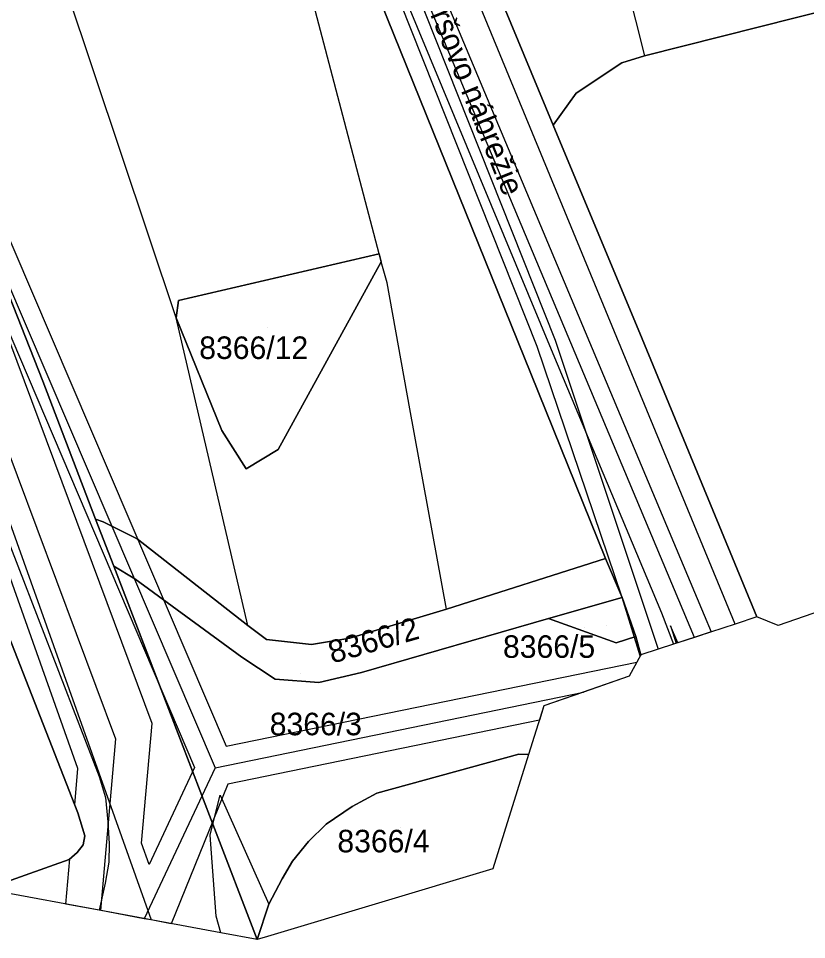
# Model space of a CAD drawing. Extents: x -264070 to -262271, y -1238894 to -1238141.
# Drawn here: x -262842.8 to -262772.8, y -1238764.3 to -1238682.6 of the extents above; entities that cross this region are included whole.
import ezdxf

# ---------------------------------------------------------------- set-up
doc = ezdxf.new("R2010")
doc.units = 0
for name, color, linetype in [('body_kn', 7, 'Continuous'), ('katuz_linie', 7, 'Continuous'), ('kladpar_druhypozemkov', 7, 'Continuous'), ('kladpar_hranice', 7, 'Continuous'), ('kladpar_parcelnecisla', 7, 'Continuous'), ('kladpar_plochy', 7, 'Continuous'), ('kladpar_sipky', 7, 'Continuous'), ('popisy', 7, 'Continuous'), ('tarchy_linie', 7, 'Continuous'), ('zappar_hrandruhpozemk', 7, 'Continuous'), ('zuob_linie', 7, 'Continuous'), ('zuob_plochy', 7, 'Continuous')]:
    doc.layers.add(name, color=color, linetype=linetype)

msp = doc.modelspace()

# ---------------------------------------------------------------- linework, layer by layer
at = {"layer": 'body_kn'}
for p, q in [((-262787.22, -1238685.88), (-262787.22, -1238685.88)), ((-262789.22, -1238686.51), (-262789.22, -1238686.51)), ((-262793.29, -1238689.21), (-262793.29, -1238689.21)), ((-262795.31, -1238692.04), (-262795.31, -1238692.04)), ((-262810.76, -1238703.46), (-262810.76, -1238703.46)), ((-262810.76, -1238703.46), (-262810.76, -1238703.46)), ((-262810.57, -1238704.16), (-262810.57, -1238704.16)), ((-262810.05, -1238706.04), (-262810.05, -1238706.04)), ((-262828.56, -1238707.59), (-262828.56, -1238707.59)), ((-262828.77, -1238709.14), (-262828.77, -1238709.14)), ((-262795.14, -1238711.11), (-262795.14, -1238711.11)), ((-262787.43, -1238711.01), (-262787.43, -1238711.01)), ((-262796.74, -1238711.69), (-262796.74, -1238711.69)), ((-262795.34, -1238712.3), (-262795.34, -1238712.3)), ((-262797.31, -1238714.08), (-262797.31, -1238714.08)), ((-262840.6, -1238714.77), (-262840.6, -1238714.77)), ((-262808.03, -1238717.21), (-262808.03, -1238717.21)), ((-262824.73, -1238719.13), (-262824.73, -1238719.13)), ((-262819.71, -1238720.81), (-262819.71, -1238720.81)), ((-262822.57, -1238722.55), (-262822.57, -1238722.55)), ((-262835.92, -1238727.01), (-262835.92, -1238727.01)), ((-262835.24, -1238727.25), (-262835.24, -1238727.25)), ((-262832.23, -1238728.76), (-262832.23, -1238728.76)), ((-262834.31, -1238731.17), (-262834.31, -1238731.17)), ((-262790.67, -1238730.48), (-262790.67, -1238730.48)), ((-262832.45, -1238732.31), (-262832.45, -1238732.31)), ((-262789.2, -1238733.96), (-262789.2, -1238733.96)), ((-262789.2, -1238733.96), (-262789.2, -1238733.96)), ((-262804.77, -1238734.99), (-262804.77, -1238734.99)), ((-262804.77, -1238734.99), (-262804.77, -1238734.99)), ((-262785.7, -1238735.31), (-262785.7, -1238735.31)), ((-262795.72, -1238735.81), (-262795.72, -1238735.81)), ((-262795.72, -1238735.81), (-262795.72, -1238735.81)), ((-262777.25, -1238735.68), (-262777.25, -1238735.68)), ((-262822.4, -1238736.44), (-262822.4, -1238736.44)), ((-262822.4, -1238736.44), (-262822.4, -1238736.44)), ((-262784.9, -1238736.48), (-262784.9, -1238736.48)), ((-262779.17, -1238736.31), (-262779.17, -1238736.31)), ((-262779.17, -1238736.31), (-262779.17, -1238736.31)), ((-262775.35, -1238736.45), (-262775.35, -1238736.45)), ((-262820.76, -1238737.67), (-262820.76, -1238737.67)), ((-262813.36, -1238737.55), (-262813.36, -1238737.55)), ((-262787.99, -1238737.42), (-262787.99, -1238737.42)), ((-262782.79, -1238737.49), (-262782.79, -1238737.49)), ((-262782.79, -1238737.49), (-262782.79, -1238737.49)), ((-262781.31, -1238737.01), (-262781.31, -1238737.01)), ((-262816.76, -1238738.13), (-262816.76, -1238738.13)), ((-262789.72, -1238737.99), (-262789.72, -1238737.99)), ((-262786, -1238738.54), (-262786, -1238738.54)), ((-262784.63, -1238738.09), (-262784.63, -1238738.09)), ((-262784.39, -1238738.01), (-262784.39, -1238738.01)), ((-262784.27, -1238737.97), (-262784.27, -1238737.97)), ((-262822.95, -1238739.25), (-262822.95, -1238739.25)), ((-262787.6, -1238739.13), (-262787.6, -1238739.13)), ((-262787.6, -1238739.13), (-262787.6, -1238739.13)), ((-262787.55, -1238739.04), (-262787.55, -1238739.04)), ((-262787.9, -1238739.68), (-262787.9, -1238739.68)), ((-262812.33, -1238740.6), (-262812.33, -1238740.6)), ((-262788.57, -1238740.94), (-262788.57, -1238740.94)), ((-262819.98, -1238741.21), (-262819.98, -1238741.21)), ((-262816.12, -1238741.49), (-262816.12, -1238741.49)), ((-262792.64, -1238742.35), (-262792.64, -1238742.35)), ((-262796.14, -1238743.56), (-262796.14, -1238743.56)), ((-262830.91, -1238745.15), (-262830.91, -1238745.15)), ((-262796.54, -1238744.84), (-262796.54, -1238744.84)), ((-262834.14, -1238746.5), (-262834.14, -1238746.5)), ((-262824.33, -1238747.16), (-262824.33, -1238747.16)), ((-262798.35, -1238747.85), (-262798.35, -1238747.85)), ((-262798.35, -1238747.85), (-262798.35, -1238747.85)), ((-262797.5, -1238747.89), (-262797.5, -1238747.89)), ((-262837.49, -1238749.13), (-262837.49, -1238749.13)), ((-262827.13, -1238749.04), (-262827.13, -1238749.04)), ((-262827.13, -1238749.04), (-262827.13, -1238749.04)), ((-262825.32, -1238749.06), (-262825.32, -1238749.06)), ((-262825.32, -1238749.06), (-262825.32, -1238749.06)), ((-262835.6, -1238749.84), (-262835.6, -1238749.84)), ((-262824.18, -1238750.51), (-262824.18, -1238750.51)), ((-262835.05, -1238751.71), (-262835.05, -1238751.71)), ((-262824.86, -1238751.5), (-262824.86, -1238751.5)), ((-262810.97, -1238751.33), (-262810.97, -1238751.33)), ((-262837.77, -1238752.35), (-262837.77, -1238752.35)), ((-262813.15, -1238752.49), (-262813.15, -1238752.49)), ((-262837.49, -1238753.07), (-262837.49, -1238753.07)), ((-262834.82, -1238753.87), (-262834.82, -1238753.87)), ((-262825.52, -1238754.08), (-262825.52, -1238754.08)), ((-262825.52, -1238754.08), (-262825.52, -1238754.08)), ((-262815.45, -1238754.07), (-262815.45, -1238754.07)), ((-262836.87, -1238755.1), (-262836.87, -1238755.1)), ((-262834.72, -1238755.8), (-262834.72, -1238755.8)), ((-262831.85, -1238755.75), (-262831.85, -1238755.75)), ((-262825.76, -1238755.05), (-262825.76, -1238755.05)), ((-262817.04, -1238755.6), (-262817.04, -1238755.6)), ((-262837.56, -1238756.57), (-262837.56, -1238756.57)), ((-262837.02, -1238755.89), (-262837.02, -1238755.89)), ((-262838.27, -1238757.21), (-262838.27, -1238757.21)), ((-262838.2, -1238757.14), (-262838.2, -1238757.14)), ((-262818.45, -1238757.34), (-262818.45, -1238757.34)), ((-262834.73, -1238757.44), (-262834.73, -1238757.44)), ((-262831.17, -1238757.65), (-262831.17, -1238757.65)), ((-262800.68, -1238758.03), (-262800.68, -1238758.03)), ((-262819.37, -1238758.93), (-262819.37, -1238758.93)), ((-262835.08, -1238759.31), (-262835.08, -1238759.31)), ((-262838.55, -1238761.16), (-262838.55, -1238761.16)), ((-262820.56, -1238761.18), (-262820.56, -1238761.18)), ((-262835.6, -1238761.71), (-262835.6, -1238761.71)), ((-262835.49, -1238761.73), (-262835.49, -1238761.73)), ((-262825.21, -1238762.22), (-262825.21, -1238762.22)), ((-262831.6, -1238762.46), (-262831.6, -1238762.46)), ((-262830.98, -1238762.57), (-262830.98, -1238762.57)), ((-262829.21, -1238762.9), (-262829.21, -1238762.9)), ((-262824.82, -1238763.72), (-262824.82, -1238763.72)), ((-262824.82, -1238763.72), (-262824.82, -1238763.72)), ((-262821.59, -1238764.31), (-262821.59, -1238764.31)), ((-262820.65, -1238764.03), (-262820.65, -1238764.03))]:
    msp.add_line(p, q, dxfattribs=at)
at = {"layer": 'katuz_linie'}
msp.add_lwpolyline([(-262570.12, -1238675.78), (-262740.88, -1238732.05), (-262742.12, -1238728.6), (-262735.27, -1238722.57), (-262775.35, -1238736.45), (-262777.25, -1238735.68), (-262779.17, -1238736.31), (-262784.63, -1238738.09), (-262787.55, -1238739.04), (-262788.57, -1238740.94), (-262796.14, -1238743.56), (-262797.5, -1238747.89), (-262800.68, -1238758.03), (-262820.65, -1238764.03), (-262821.59, -1238764.31), (-262824.82, -1238763.72), (-262835.6, -1238761.71), (-262844.59, -1238760.04)], dxfattribs=at)
at = {"layer": 'kladpar_druhypozemkov'}
for p, q in [((-262820.65, -1238709.99), (-262820.65, -1238709.99)), ((-262790.58, -1238736.48), (-262790.58, -1238736.48)), ((-262817.74, -1238740.74), (-262817.74, -1238740.74)), ((-262815.44, -1238744.54), (-262815.44, -1238744.54)), ((-262808.88, -1238754.38), (-262808.88, -1238754.38))]:
    msp.add_line(p, q, dxfattribs=at)
at = {"layer": 'kladpar_hranice'}
for points in [[(-262841.29, -1238605.19), (-262819.3, -1238659.58), (-262797.31, -1238714.08), (-262790.67, -1238730.48), (-262804.77, -1238734.99), (-262813.36, -1238737.55), (-262816.76, -1238738.13), (-262820.76, -1238737.67), (-262822.4, -1238736.44), (-262832.23, -1238728.76), (-262835.24, -1238727.25), (-262835.92, -1238727.01), (-262840.6, -1238714.77), (-262852.36, -1238684.95), (-262854.62, -1238674.77), (-262855.09, -1238672.67), (-262860.52, -1238650.59), (-262863.21, -1238637.78)], [(-262732.37, -1238721.14), (-262745.88, -1238678.28), (-262746.84, -1238676.99), (-262750.04, -1238676.49), (-262787.22, -1238685.88), (-262789.22, -1238686.51), (-262793.29, -1238689.21), (-262795.31, -1238692.04), (-262801.04, -1238678.25), (-262803.97, -1238671.2), (-262806.17, -1238665.92), (-262806.09, -1238659.07), (-262804.77, -1238657.97), (-262803.27, -1238657.27), (-262802.12, -1238656.89), (-262791.59, -1238653.43), (-262762.99, -1238644.02), (-262736.65, -1238635.31)], [(-262801.04, -1238678.25), (-262795.31, -1238692.04), (-262787.43, -1238711.01), (-262777.25, -1238735.68), (-262779.17, -1238736.31), (-262784.63, -1238738.09), (-262787.55, -1238739.04), (-262787.99, -1238737.42), (-262789.2, -1238733.96), (-262790.67, -1238730.48), (-262797.31, -1238714.08), (-262819.3, -1238659.58)], [(-262750.04, -1238676.49), (-262746.84, -1238676.99), (-262745.88, -1238678.28), (-262732.37, -1238721.14), (-262735.27, -1238722.57), (-262775.35, -1238736.45), (-262777.25, -1238735.68), (-262787.43, -1238711.01), (-262795.31, -1238692.04), (-262793.29, -1238689.21), (-262789.22, -1238686.51), (-262787.22, -1238685.88), (-262750.04, -1238676.49)], [(-262852.36, -1238684.95), (-262840.6, -1238714.77), (-262835.92, -1238727.01), (-262834.31, -1238731.17), (-262825.52, -1238754.08), (-262821.59, -1238764.31), (-262824.82, -1238763.72), (-262835.6, -1238761.71), (-262844.59, -1238760.04)], [(-262828.56, -1238707.59), (-262828.77, -1238709.14), (-262824.73, -1238719.13), (-262822.57, -1238722.55), (-262819.71, -1238720.81), (-262810.57, -1238704.16), (-262810.76, -1238703.46), (-262828.56, -1238707.59)], [(-262810.76, -1238703.46), (-262810.57, -1238704.16), (-262819.71, -1238720.81), (-262822.57, -1238722.55), (-262824.73, -1238719.13), (-262828.77, -1238709.14), (-262828.56, -1238707.59), (-262810.76, -1238703.46)], [(-262847.5, -1238727.56), (-262837.49, -1238753.07), (-262836.87, -1238755.1), (-262837.02, -1238755.89), (-262837.56, -1238756.57), (-262838.27, -1238757.21), (-262844.34, -1238759.36), (-262846.78, -1238752.76), (-262847.39, -1238752.94), (-262856.23, -1238730.41), (-262855.71, -1238730.2), (-262857.17, -1238726.36), (-262851.49, -1238724.9), (-262848.7, -1238725.03), (-262847.5, -1238727.56)], [(-262804.77, -1238734.99), (-262790.67, -1238730.48), (-262789.2, -1238733.96), (-262795.72, -1238735.81), (-262812.33, -1238740.6), (-262816.12, -1238741.49), (-262819.98, -1238741.21), (-262822.95, -1238739.25), (-262832.45, -1238732.31), (-262834.31, -1238731.17), (-262835.92, -1238727.01), (-262835.24, -1238727.25), (-262832.23, -1238728.76), (-262822.4, -1238736.44), (-262820.76, -1238737.67), (-262816.76, -1238738.13), (-262813.36, -1238737.55), (-262804.77, -1238734.99)], [(-262844.34, -1238759.36), (-262838.27, -1238757.21), (-262837.56, -1238756.57), (-262837.02, -1238755.89), (-262836.87, -1238755.1), (-262837.49, -1238753.07), (-262847.5, -1238727.56)], [(-262795.72, -1238735.81), (-262789.72, -1238737.99), (-262787.99, -1238737.42), (-262787.55, -1238739.04), (-262788.57, -1238740.94), (-262796.14, -1238743.56), (-262797.5, -1238747.89), (-262798.35, -1238747.85), (-262810.97, -1238751.33), (-262813.15, -1238752.49), (-262815.45, -1238754.07), (-262817.04, -1238755.6), (-262818.45, -1238757.34), (-262819.37, -1238758.93), (-262820.56, -1238761.18), (-262821.59, -1238764.31), (-262825.52, -1238754.08), (-262834.31, -1238731.17), (-262832.45, -1238732.31), (-262822.95, -1238739.25), (-262819.98, -1238741.21), (-262816.12, -1238741.49), (-262812.33, -1238740.6), (-262795.72, -1238735.81)], [(-262789.2, -1238733.96), (-262787.99, -1238737.42), (-262789.72, -1238737.99), (-262795.72, -1238735.81), (-262789.2, -1238733.96)], [(-262798.35, -1238747.85), (-262797.5, -1238747.89), (-262800.68, -1238758.03), (-262820.65, -1238764.03), (-262821.59, -1238764.31), (-262820.56, -1238761.18), (-262819.37, -1238758.93), (-262818.45, -1238757.34), (-262817.04, -1238755.6), (-262815.45, -1238754.07), (-262813.15, -1238752.49), (-262810.97, -1238751.33), (-262798.35, -1238747.85)]]:
    msp.add_lwpolyline(points, dxfattribs=at)
at = {"layer": 'kladpar_plochy'}
for p, q in [((-262819.3, -1238659.58), (-262797.31, -1238714.08)), ((-262840.6, -1238714.77), (-262852.36, -1238684.95)), ((-262810.76, -1238703.46), (-262828.56, -1238707.59)), ((-262810.57, -1238704.16), (-262810.76, -1238703.46)), ((-262819.71, -1238720.81), (-262810.57, -1238704.16)), ((-262828.56, -1238707.59), (-262828.77, -1238709.14)), ((-262828.77, -1238709.14), (-262824.73, -1238719.13)), ((-262797.31, -1238714.08), (-262790.67, -1238730.48)), ((-262835.92, -1238727.01), (-262840.6, -1238714.77)), ((-262824.73, -1238719.13), (-262822.57, -1238722.55)), ((-262822.57, -1238722.55), (-262819.71, -1238720.81)), ((-262835.24, -1238727.25), (-262835.92, -1238727.01)), ((-262832.23, -1238728.76), (-262835.24, -1238727.25)), ((-262822.4, -1238736.44), (-262832.23, -1238728.76)), ((-262790.67, -1238730.48), (-262804.77, -1238734.99)), ((-262804.77, -1238734.99), (-262813.36, -1238737.55)), ((-262820.76, -1238737.67), (-262822.4, -1238736.44)), ((-262816.76, -1238738.13), (-262820.76, -1238737.67)), ((-262813.36, -1238737.55), (-262816.76, -1238738.13))]:
    msp.add_line(p, q, dxfattribs=at)
for points in [[(-262732.37, -1238721.14), (-262745.88, -1238678.28), (-262746.84, -1238676.99), (-262750.04, -1238676.49), (-262787.22, -1238685.88), (-262789.22, -1238686.51), (-262793.29, -1238689.21), (-262795.31, -1238692.04), (-262801.04, -1238678.25), (-262803.97, -1238671.2), (-262806.17, -1238665.92), (-262806.09, -1238659.07), (-262804.77, -1238657.97), (-262803.27, -1238657.27), (-262802.12, -1238656.89), (-262791.59, -1238653.43), (-262762.99, -1238644.02), (-262736.65, -1238635.31), (-262736.24, -1238636.49), (-262735.34, -1238639.04), (-262736.71, -1238639.53), (-262735.99, -1238642.2), (-262736.63, -1238643.27), (-262714.42, -1238712.3)], [(-262750.04, -1238676.49), (-262746.84, -1238676.99), (-262745.88, -1238678.28), (-262732.37, -1238721.14), (-262735.27, -1238722.57), (-262775.35, -1238736.45), (-262777.25, -1238735.68), (-262787.43, -1238711.01), (-262795.31, -1238692.04), (-262793.29, -1238689.21), (-262789.22, -1238686.51), (-262787.22, -1238685.88)], [(-262810.76, -1238703.46), (-262810.57, -1238704.16), (-262819.71, -1238720.81), (-262822.57, -1238722.55), (-262824.73, -1238719.13), (-262828.77, -1238709.14), (-262828.56, -1238707.59)], [(-262847.5, -1238727.56), (-262837.49, -1238753.07), (-262836.87, -1238755.1), (-262837.02, -1238755.89), (-262837.56, -1238756.57), (-262838.27, -1238757.21), (-262844.34, -1238759.36), (-262846.78, -1238752.76), (-262847.39, -1238752.94), (-262856.23, -1238730.41), (-262855.71, -1238730.2), (-262857.17, -1238726.36), (-262851.49, -1238724.9), (-262848.7, -1238725.03)], [(-262804.77, -1238734.99), (-262790.67, -1238730.48), (-262789.2, -1238733.96), (-262795.72, -1238735.81), (-262812.33, -1238740.6), (-262816.12, -1238741.49), (-262819.98, -1238741.21), (-262822.95, -1238739.25), (-262832.45, -1238732.31), (-262834.31, -1238731.17), (-262835.92, -1238727.01), (-262835.24, -1238727.25), (-262832.23, -1238728.76), (-262822.4, -1238736.44), (-262820.76, -1238737.67), (-262816.76, -1238738.13), (-262813.36, -1238737.55)], [(-262795.72, -1238735.81), (-262789.72, -1238737.99), (-262787.99, -1238737.42), (-262787.55, -1238739.04), (-262788.57, -1238740.94), (-262796.14, -1238743.56), (-262797.5, -1238747.89), (-262798.35, -1238747.85), (-262810.97, -1238751.33), (-262813.15, -1238752.49), (-262815.45, -1238754.07), (-262817.04, -1238755.6), (-262818.45, -1238757.34), (-262819.37, -1238758.93), (-262820.56, -1238761.18), (-262821.59, -1238764.31), (-262825.52, -1238754.08), (-262834.31, -1238731.17), (-262832.45, -1238732.31), (-262822.95, -1238739.25), (-262819.98, -1238741.21), (-262816.12, -1238741.49), (-262812.33, -1238740.6)], [(-262789.2, -1238733.96), (-262787.99, -1238737.42), (-262789.72, -1238737.99), (-262795.72, -1238735.81)], [(-262798.35, -1238747.85), (-262797.5, -1238747.89), (-262800.68, -1238758.03), (-262820.65, -1238764.03), (-262821.59, -1238764.31), (-262820.56, -1238761.18), (-262819.37, -1238758.93), (-262818.45, -1238757.34), (-262817.04, -1238755.6), (-262815.45, -1238754.07), (-262813.15, -1238752.49), (-262810.97, -1238751.33)]]:
    msp.add_lwpolyline(points, close=True, dxfattribs=at)
for points in [[(-262801.04, -1238678.25), (-262795.31, -1238692.04), (-262787.43, -1238711.01), (-262777.25, -1238735.68), (-262779.17, -1238736.31), (-262784.63, -1238738.09), (-262787.55, -1238739.04), (-262787.99, -1238737.42), (-262789.2, -1238733.96), (-262790.67, -1238730.48), (-262797.31, -1238714.08), (-262819.3, -1238659.58)], [(-262852.36, -1238684.95), (-262840.6, -1238714.77), (-262835.92, -1238727.01), (-262834.31, -1238731.17), (-262825.52, -1238754.08), (-262821.59, -1238764.31), (-262824.82, -1238763.72), (-262835.6, -1238761.71), (-262844.59, -1238760.04)], [(-262844.34, -1238759.36), (-262838.27, -1238757.21), (-262837.56, -1238756.57), (-262837.02, -1238755.89), (-262836.87, -1238755.1), (-262837.49, -1238753.07), (-262847.5, -1238727.56)]]:
    msp.add_lwpolyline(points, dxfattribs=at)
at = {"layer": 'kladpar_sipky'}
msp.add_line((-262792.57, -1238736.63), (-262792.57, -1238736.63), dxfattribs=at)
at = {"layer": 'tarchy_linie'}
msp.add_line((-262825.32, -1238749.06), (-262792.64, -1238742.35), dxfattribs=at)
for points in [[(-262782.79, -1238737.49), (-262819.96, -1238648.88), (-262858.02, -1238549.05), (-262898.92, -1238470.7), (-262935.04, -1238410.22), (-262934.77, -1238396.84), (-262927.28, -1238359.37), (-262901.86, -1238273.51), (-262894.05, -1238251.13)], [(-262892.23, -1238250.77), (-262903.56, -1238282.44), (-262914.22, -1238322.11), (-262925.77, -1238361.47), (-262932, -1238411), (-262933.07, -1238420.81), (-262929.88, -1238445), (-262902, -1238490), (-262879.2, -1238520.11), (-262865.84, -1238538.82), (-262846.84, -1238581.58), (-262829.05, -1238624.25), (-262812.41, -1238667.65), (-262795.14, -1238711.11), (-262786, -1238738.54)], [(-263038.59, -1238278.01), (-263038.81, -1238283.6), (-263023.76, -1238334.4), (-263004.35, -1238368.98), (-262988.5, -1238396.63), (-262970, -1238425.7), (-262949.59, -1238461.67), (-262929.74, -1238490.84), (-262915.64, -1238510.07), (-262911.62, -1238516.37), (-262904.25, -1238532.08), (-262899.49, -1238561.55), (-262883.46, -1238603.14), (-262855.12, -1238679.37), (-262825.32, -1238749.06), (-262831.6, -1238762.46)], [(-263049.81, -1238282.44), (-263016.2, -1238342.64), (-262978.3, -1238405.77), (-262957.24, -1238440.79), (-262909.76, -1238544.87), (-262886.28, -1238607.09), (-262862.09, -1238671.7), (-262834.14, -1238746.5), (-262835.49, -1238761.73)], [(-263055.03, -1238285.01), (-263051.32, -1238292.29), (-263037.9, -1238316.25), (-263024.35, -1238337.09), (-262999.02, -1238379.63), (-262988.72, -1238396.66), (-262981.15, -1238408.68), (-262970.2, -1238425.82), (-262949.94, -1238461.94), (-262926.84, -1238495.4), (-262921.43, -1238502.6), (-262915.89, -1238510.25), (-262914.81, -1238513.45), (-262908.31, -1238550.69), (-262885.94, -1238597.77), (-262863.52, -1238671.22), (-262830.98, -1238762.57)], [(-262827.52, -1238623.64), (-262818.64, -1238646.8), (-262805.93, -1238642.56), (-262805.94, -1238644.2), (-262805.94, -1238645.83), (-262817.53, -1238649.7), (-262813.2, -1238660.97), (-262781.31, -1238737.01), (-262782.79, -1238737.49), (-262784.27, -1238737.97), (-262784.9, -1238736.48), (-262784.39, -1238738.01), (-262784.63, -1238738.09), (-262786, -1238738.54), (-262787.55, -1238739.04), (-262787.99, -1238737.42), (-262789.2, -1238733.96), (-262796.74, -1238711.69), (-262813.99, -1238668.28), (-262818.49, -1238656.4), (-262821.4, -1238649.46), (-262832.9, -1238619.29)], [(-262853.59, -1238678.76), (-262824.33, -1238747.16), (-262787.9, -1238739.68), (-262788.57, -1238740.94), (-262792.64, -1238742.35), (-262796.14, -1238743.56), (-262796.54, -1238744.84), (-262824.18, -1238750.51), (-262829.21, -1238762.9), (-262830.98, -1238762.57), (-262831.6, -1238762.46), (-262835.6, -1238761.71), (-262838.55, -1238761.16), (-262838.2, -1238757.14), (-262837.56, -1238756.57), (-262837.02, -1238755.89), (-262836.87, -1238755.1), (-262837.49, -1238753.07), (-262837.77, -1238752.35), (-262837.49, -1238749.13), (-262848.93, -1238716.93)], [(-262827.13, -1238749.04), (-262831.17, -1238757.65), (-262831.85, -1238755.75), (-262830.91, -1238745.15), (-262845.61, -1238705.8), (-262827.13, -1238749.04)], [(-262787.6, -1238739.13), (-262789.2, -1238733.96), (-262787.99, -1238737.42), (-262787.55, -1238739.04), (-262787.6, -1238739.13)]]:
    msp.add_lwpolyline(points, dxfattribs=at)
at = {"layer": 'zappar_hrandruhpozemk'}
for p, q in [((-262779.17, -1238736.31), (-262807.95, -1238666.54)), ((-262812.83, -1238670.19), (-262795.34, -1238712.3)), ((-262810.76, -1238703.46), (-262817.69, -1238677.08)), ((-262861.17, -1238683.71), (-262835.6, -1238749.84)), ((-262804.77, -1238734.99), (-262808.03, -1238717.21)), ((-262825.52, -1238754.08), (-262824.86, -1238751.5)), ((-262824.86, -1238751.5), (-262820.56, -1238761.18)), ((-262825.76, -1238755.05), (-262825.52, -1238754.08)), ((-262825.21, -1238762.22), (-262825.76, -1238755.05)), ((-262824.82, -1238763.72), (-262825.21, -1238762.22))]:
    msp.add_line(p, q, dxfattribs=at)
for points in [[(-262822.4, -1238736.44), (-262828.77, -1238709.14), (-262848.3, -1238650.86)], [(-262790.81, -1238675.37), (-262789.63, -1238676.26), (-262787.22, -1238685.88)], [(-262808.03, -1238717.21), (-262810.05, -1238706.04), (-262810.57, -1238704.16)], [(-262795.34, -1238712.3), (-262785.7, -1238735.31), (-262784.63, -1238738.09)], [(-262835.6, -1238749.84), (-262835.05, -1238751.71), (-262834.82, -1238753.87), (-262834.72, -1238755.8), (-262834.73, -1238757.44), (-262835.08, -1238759.31), (-262835.6, -1238761.71)]]:
    msp.add_lwpolyline(points, dxfattribs=at)
at = {"layer": 'zuob_linie'}
msp.add_lwpolyline([(-262570.12, -1238675.78), (-262740.88, -1238732.05), (-262742.12, -1238728.6), (-262735.27, -1238722.57), (-262775.35, -1238736.45), (-262777.25, -1238735.68), (-262779.17, -1238736.31), (-262784.63, -1238738.09), (-262787.55, -1238739.04), (-262788.57, -1238740.94), (-262796.14, -1238743.56), (-262797.5, -1238747.89), (-262800.68, -1238758.03), (-262820.65, -1238764.03), (-262821.59, -1238764.31), (-262824.82, -1238763.72), (-262835.6, -1238761.71), (-262844.59, -1238760.04)], dxfattribs=at)
at = {"layer": 'zuob_plochy'}
msp.add_lwpolyline([(-262570.12, -1238675.78), (-262740.88, -1238732.05), (-262742.12, -1238728.6), (-262735.27, -1238722.57), (-262775.35, -1238736.45), (-262777.25, -1238735.68), (-262779.17, -1238736.31), (-262784.63, -1238738.09), (-262787.55, -1238739.04), (-262788.57, -1238740.94), (-262796.14, -1238743.56), (-262797.5, -1238747.89), (-262800.68, -1238758.03), (-262820.65, -1238764.03), (-262821.59, -1238764.31), (-262824.82, -1238763.72), (-262835.6, -1238761.71), (-262844.59, -1238760.04)], dxfattribs=at)

# ---------------------------------------------------------------- texts
at = {"layer": 'kladpar_parcelnecisla'}
for s, p in [('8366/12', (-262826.722, -1238712.79)), ('8366/5', (-262799.769, -1238739.31)), ('8366/3', (-262820.466, -1238746.18)), ('8366/4', (-262814.464, -1238756.57))]:
    msp.add_text(s, height=2, dxfattribs=at).set_placement(p)
msp.add_text('8366/2', height=2, rotation=16, dxfattribs=at).set_placement((-262814.928, -1238739.829))
at = {"layer": 'popisy'}
msp.add_text('Tyršovo nábrežie', height=2, rotation=292, dxfattribs=at).set_placement((-262807.365, -1238679.457))

doc.saveas('drawing.dxf')
